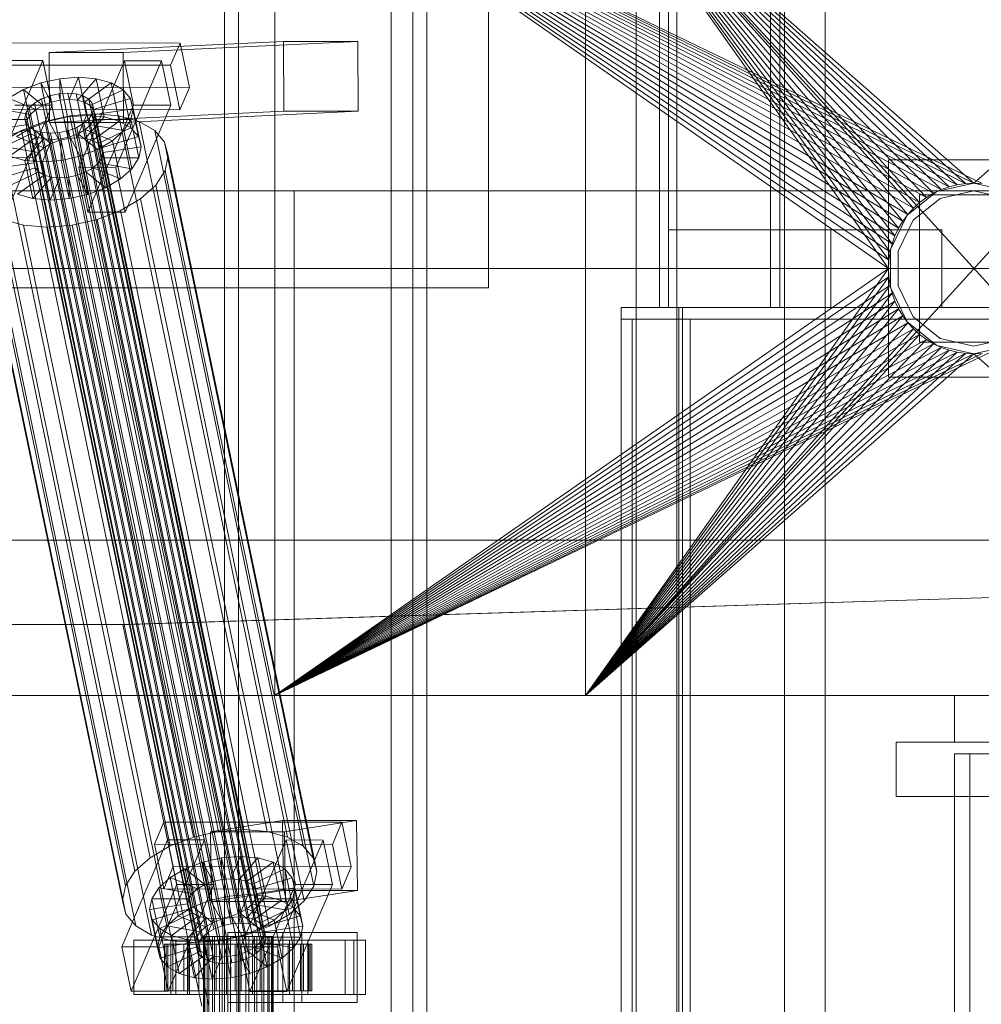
# Model space of a CAD drawing. Header units: millimetres. Extents: x -2233 to 65662, y -50530 to 6847.
# Tile 456 of 656: x 23804 to 24052, y -17870 to -17616. Entities that reach past the tile are written whole.
import ezdxf

# ---------------------------------------------------------------- set-up
doc = ezdxf.new("R2010")
doc.units = ezdxf.units.MM
doc.layers.add('superior_briquetadora', color=7, linetype='Continuous', lineweight=0)
doc.layers.add('superior_C02', color=7, linetype='Continuous', lineweight=0)

msp = doc.modelspace()

# ---------------------------------------------------------------- linework, layer by layer
at = {"layer": 'superior_briquetadora'}
for p, q in [((23925.067, -17685), (23925.067, -17485)), ((23900.067, -17660), (23900.067, -17510)), ((23870.067, -17790), (23870.067, -17570)), ((23870.067, -17570), (24028.067, -17680)), ((24028.173, -17677.844), (23870.067, -17570)), ((24028.49, -17675.708), (23870.067, -17570)), ((24029.015, -17673.614), (23870.067, -17570)), ((24029.742, -17671.581), (23870.067, -17570)), ((24030.665, -17669.629), (23870.067, -17570)), ((24031.775, -17667.777), (23870.067, -17570)), ((24033.061, -17666.043), (23870.067, -17570)), ((24034.511, -17664.444), (23870.067, -17570)), ((24036.111, -17662.994), (23870.067, -17570)), ((24037.845, -17661.708), (23870.067, -17570)), ((24039.697, -17660.598), (23870.067, -17570)), ((24041.648, -17659.675), (23870.067, -17570)), ((24043.681, -17658.947), (23870.067, -17570)), ((24045.775, -17658.423), (23870.067, -17570)), ((24047.911, -17658.106), (23870.067, -17570)), ((24050.067, -17658), (23870.067, -17570)), ((24052.224, -17658.106), (23870.067, -17570)), ((23950.067, -17790), (23950.067, -17570)), ((23950.067, -17570), (24028.067, -17680)), ((23950.067, -17570), (24039.697, -17660.598)), ((24037.845, -17661.708), (23950.067, -17570)), ((24036.111, -17662.994), (23950.067, -17570)), ((24034.511, -17664.444), (23950.067, -17570)), ((24033.061, -17666.043), (23950.067, -17570)), ((24031.775, -17667.777), (23950.067, -17570)), ((24030.665, -17669.629), (23950.067, -17570)), ((24029.742, -17671.581), (23950.067, -17570)), ((24029.015, -17673.614), (23950.067, -17570)), ((24028.49, -17675.708), (23950.067, -17570)), ((24028.173, -17677.844), (23950.067, -17570)), ((23950.067, -17570), (24041.648, -17659.675)), ((23950.067, -17570), (24043.681, -17658.947)), ((23950.067, -17570), (24045.775, -17658.423)), ((23950.067, -17570), (24047.911, -17658.106)), ((23950.067, -17570), (24050.067, -17658)), ((23950.067, -17790), (24150.067, -17570)), ((23950.067, -17570), (24150.067, -17790)), ((24050.067, -17658), (24150.067, -17570)), ((23870.067, -17583.45), (23870.067, -17790)), ((24072.067, -17652), (24028.067, -17652)), ((24028.067, -17652), (24028.067, -17708)), ((24039.697, -17660.598), (24041.648, -17659.675)), ((24050.067, -17658), (24040.522, -17660.179)), ((24041.648, -17659.675), (24043.681, -17658.947)), ((24043.681, -17658.947), (24045.775, -17658.423)), ((24045.775, -17658.423), (24047.911, -17658.106)), ((24047.911, -17658.106), (24050.067, -17658)), ((24059.613, -17660.179), (24050.067, -17658)), ((24050.067, -17658), (24052.224, -17658.106)), ((23750.067, -17660), (23900.067, -17660)), ((23775.067, -17660), (23875.067, -17660)), ((23875.067, -18720.639), (23875.067, -17660)), ((23875.067, -18674.804), (23875.067, -17660)), ((23900.067, -19330), (23900.067, -17660)), ((23900.067, -18490), (23900.067, -17660)), ((23900.067, -17790), (23900.067, -17660)), ((23900.067, -17660), (25800.067, -17660)), ((24040.522, -17660.179), (24032.867, -17666.283)), ((24041.39, -17661.981), (24034.431, -17667.53)), ((24036.067, -17661), (24036.067, -17699)), ((24064.067, -17661), (24036.067, -17661)), ((24036.111, -17662.994), (24037.845, -17661.708)), ((24037.845, -17661.708), (24039.697, -17660.598)), ((24050.067, -17660), (24041.39, -17661.981)), ((24058.745, -17661.981), (24050.067, -17660)), ((24033.061, -17666.043), (24034.511, -17664.444)), ((24034.511, -17664.444), (24036.111, -17662.994)), ((24032.867, -17666.283), (24028.619, -17675.105)), ((24034.431, -17667.53), (24030.569, -17675.55)), ((24031.775, -17667.777), (24033.061, -17666.043)), ((24029.742, -17671.581), (24030.665, -17669.629)), ((24030.665, -17669.629), (24031.775, -17667.777)), ((24029.015, -17673.614), (24029.742, -17671.581)), ((24028.49, -17675.708), (24029.015, -17673.614)), ((24028.619, -17675.105), (24028.619, -17684.895)), ((24028.173, -17677.844), (24028.49, -17675.708)), ((24030.569, -17675.55), (24030.569, -17684.45)), ((25950.067, -17680), (23750.067, -17680)), ((24028.067, -17680), (23870.067, -17790)), ((23950.067, -17790), (24028.067, -17680)), ((24028.067, -17680), (24028.173, -17677.844)), ((24028.067, -17680), (24028.173, -17682.156)), ((24028.173, -17682.156), (23870.067, -17790)), ((23950.067, -17790), (24028.173, -17682.156)), ((24028.173, -17682.156), (24028.49, -17684.292)), ((23725.067, -17685), (23925.067, -17685)), ((24028.49, -17684.292), (23870.067, -17790)), ((23950.067, -17790), (24028.49, -17684.292)), ((24028.49, -17684.292), (24029.015, -17686.386)), ((24028.619, -17684.895), (24032.867, -17693.717)), ((24030.569, -17684.45), (24034.431, -17692.47)), ((24029.015, -17686.386), (23870.067, -17790)), ((23950.067, -17790), (24029.015, -17686.386)), ((24029.015, -17686.386), (24029.742, -17688.419)), ((24029.742, -17688.419), (23870.067, -17790)), ((24030.665, -17690.371), (23870.067, -17790)), ((23950.067, -17790), (24029.742, -17688.419)), ((23950.067, -17790), (24030.665, -17690.371)), ((24029.742, -17688.419), (24030.665, -17690.371)), ((24030.665, -17690.371), (24031.775, -17692.223)), ((24031.775, -17692.223), (23870.067, -17790)), ((23950.067, -17790), (24031.775, -17692.223)), ((24031.775, -17692.223), (24033.061, -17693.957)), ((24034.431, -17692.47), (24041.39, -17698.019)), ((24033.061, -17693.957), (23870.067, -17790)), ((23950.067, -17790), (24033.061, -17693.957)), ((24032.867, -17693.717), (24040.522, -17699.821)), ((24033.061, -17693.957), (24034.511, -17695.556)), ((24034.511, -17695.556), (23870.067, -17790)), ((24036.111, -17697.006), (23870.067, -17790)), ((23950.067, -17790), (24034.511, -17695.556)), ((24036.111, -17697.006), (23950.067, -17790)), ((24034.511, -17695.556), (24036.111, -17697.006)), ((24036.111, -17697.006), (24037.845, -17698.292)), ((24037.845, -17698.292), (23870.067, -17790)), ((24039.697, -17699.402), (23870.067, -17790)), ((24041.648, -17700.325), (23870.067, -17790)), ((24037.845, -17698.292), (23950.067, -17790)), ((24039.697, -17699.402), (23950.067, -17790)), ((24041.648, -17700.325), (23950.067, -17790)), ((24036.067, -17699), (24064.067, -17699)), ((24037.845, -17698.292), (24039.697, -17699.402)), ((24039.697, -17699.402), (24041.648, -17700.325)), ((24040.522, -17699.821), (24050.067, -17702)), ((24041.39, -17698.019), (24050.067, -17700)), ((24041.648, -17700.325), (24043.681, -17701.053)), ((24050.067, -17700), (24058.745, -17698.019)), ((24050.067, -17702), (24059.613, -17699.821)), ((24043.681, -17701.053), (23870.067, -17790)), ((24054.359, -17701.577), (23870.067, -17790)), ((24045.775, -17701.577), (23870.067, -17790)), ((24052.224, -17701.894), (23870.067, -17790)), ((24047.911, -17701.894), (23870.067, -17790)), ((24050.067, -17702), (23870.067, -17790)), ((24043.681, -17701.053), (23950.067, -17790)), ((24045.775, -17701.577), (23950.067, -17790)), ((24047.911, -17701.894), (23950.067, -17790)), ((24050.067, -17702), (23950.067, -17790)), ((24043.681, -17701.053), (24045.775, -17701.577)), ((24045.775, -17701.577), (24047.911, -17701.894)), ((24047.911, -17701.894), (24050.067, -17702)), ((24050.067, -17702), (24052.224, -17701.894)), ((24050.067, -17702), (24150.067, -17790)), ((24028.067, -17708), (24072.067, -17708)), ((23750.067, -17790), (23900.067, -17790)), ((23750.067, -17790), (24150.067, -17790)), ((23870.067, -17790), (24150.067, -17790)), ((24350.067, -17790), (23870.067, -17790)), ((23870.067, -17790), (23950.067, -17790)), ((23870.067, -17790), (23879.479, -17790)), ((25830.067, -17790), (23870.067, -17790)), ((23950.067, -17790), (23879.479, -17790)), ((23879.479, -17790), (23880.462, -17790)), ((23950.067, -17790), (23880.462, -17790)), ((23880.462, -17790), (23886.973, -17790)), ((23950.067, -17790), (23886.973, -17790)), ((23886.973, -17790), (23929.237, -17790)), ((23900.067, -18210), (23900.067, -17790)), ((23900.067, -17790), (24150.067, -17790)), ((24150.067, -17790), (23929.237, -17790)), ((23929.237, -17790), (23954.067, -17790)), ((24150.067, -17790), (23950.067, -17790)), ((23954.067, -17790), (24230.067, -17790)), ((23954.067, -17790), (25456.734, -17790)), ((24045.067, -17790), (24047.543, -17790)), ((24045.067, -17790), (24045.067, -17802)), ((24047.543, -17790), (24054.48, -17790)), ((24030.067, -17816), (24030.067, -17802)), ((24110.067, -17802), (24030.067, -17802)), ((24047.543, -17802), (24045.067, -17802)), ((24054.48, -17802), (24047.543, -17802)), ((24045.067, -17805), (24045.067, -18195)), ((24049.067, -17805), (24045.067, -17805)), ((24045.067, -17805), (24135.067, -17805)), ((24049.067, -17805), (24049.067, -18195)), ((24139.067, -17805), (24049.067, -17805)), ((24110.067, -17816), (24030.067, -17816)), ((24045.067, -17816), (24047.543, -17816)), ((24045.067, -17816), (24045.067, -18194)), ((24047.543, -17816), (24054.48, -17816))]:
    msp.add_line(p, q, dxfattribs=at)
at = {"layer": 'superior_C02'}
for p, q in [((23963.136, -17550), (23963.136, -18450)), ((23969.109, -17550), (23969.109, -17690)), ((23971.493, -17690), (23971.493, -17550)), ((23973.568, -18450), (23973.568, -17550)), ((23997.745, -17690), (23997.745, -17550)), ((24000.129, -17550), (24000.129, -17690)), ((24001.318, -18450), (24001.318, -17550)), ((24011.75, -17550), (24011.75, -18450)), ((23857.171, -17575), (23857.171, -18425)), ((23860.748, -18425), (23860.748, -17575)), ((23905.662, -18425), (23905.662, -17575)), ((23909.239, -17575), (23909.239, -18425)), ((23799.893, -17621.857), (23845.712, -17621.914)), ((23872.354, -17621.488), (23811.961, -17624.356)), ((23831.052, -17624.356), (23891.445, -17621.488)), ((23843.264, -17627.65), (23845.712, -17621.914)), ((23845.712, -17621.914), (23848.092, -17633.382)), ((23872.43, -17639.486), (23872.354, -17621.488)), ((23872.354, -17621.488), (23891.445, -17621.488)), ((23891.445, -17621.488), (23891.521, -17639.486)), ((23831.052, -17624.356), (23811.961, -17624.356)), ((23811.961, -17624.356), (23812.037, -17642.354)), ((23831.128, -17642.354), (23831.052, -17624.356)), ((23798.594, -17653.992), (23810.344, -17626.461)), ((23800.799, -17626.449), (23810.344, -17626.461)), ((23810.344, -17626.461), (23812.724, -17637.929)), ((23831.344, -17626.487), (23819.594, -17654.019)), ((23829.139, -17654.031), (23840.89, -17626.499)), ((23833.724, -17637.955), (23831.344, -17626.487)), ((23831.344, -17626.487), (23840.89, -17626.499)), ((23840.89, -17626.499), (23843.27, -17637.967)), ((23843.264, -17627.65), (23797.445, -17627.592)), ((23845.644, -17639.118), (23843.264, -17627.65)), ((23809.854, -17632.183), (23814.693, -17631.1)), ((23814.693, -17631.1), (23819.545, -17630.735)), ((23814.693, -17631.1), (23814.799, -17636.643)), ((23816.733, -17640.93), (23814.693, -17631.1)), ((23819.545, -17630.735), (23817.097, -17636.47)), ((23824.081, -17631.112), (23819.246, -17636.649)), ((23821.586, -17640.564), (23819.545, -17630.735)), ((23819.545, -17630.735), (23824.081, -17631.112)), ((23826.121, -17640.942), (23824.081, -17631.112)), ((23824.081, -17631.112), (23827.99, -17632.206)), ((23801.513, -17636.164), (23805.359, -17633.91)), ((23848.092, -17633.382), (23802.274, -17633.325)), ((23805.359, -17633.91), (23809.854, -17632.183)), ((23805.359, -17633.91), (23810.377, -17637.975)), ((23807.399, -17643.74), (23805.359, -17633.91)), ((23809.854, -17632.183), (23812.507, -17637.157)), ((23811.894, -17642.013), (23809.854, -17632.183)), ((23827.99, -17632.206), (23821.098, -17637.167)), ((23831.007, -17633.943), (23822.527, -17637.99)), ((23830.031, -17642.036), (23827.99, -17632.206)), ((23827.99, -17632.206), (23831.007, -17633.943)), ((23833.048, -17643.772), (23831.007, -17633.943)), ((23831.007, -17633.943), (23832.926, -17636.203)), ((23848.092, -17633.382), (23845.644, -17639.118)), ((23801.513, -17636.164), (23808.556, -17639.042)), ((23808.216, -17637.404), (23810.037, -17636.336)), ((23810.037, -17636.336), (23812.167, -17635.518)), ((23854.413, -17850.135), (23810.037, -17636.336)), ((23812.167, -17635.518), (23814.459, -17635.005)), ((23856.542, -17849.317), (23812.167, -17635.518)), ((23814.799, -17636.643), (23812.507, -17637.157)), ((23814.459, -17635.005), (23816.757, -17634.832)), ((23858.834, -17848.804), (23814.459, -17635.005)), ((23817.097, -17636.47), (23814.799, -17636.643)), ((23814.799, -17636.643), (23816.839, -17646.473)), ((23816.757, -17634.832), (23818.906, -17635.011)), ((23861.133, -17848.631), (23816.757, -17634.832)), ((23817.097, -17636.47), (23819.138, -17646.3)), ((23819.246, -17636.649), (23817.097, -17636.47)), ((23818.906, -17635.011), (23820.758, -17635.529)), ((23863.281, -17848.809), (23818.906, -17635.011)), ((23819.246, -17636.649), (23821.286, -17646.479)), ((23821.098, -17637.167), (23819.246, -17636.649)), ((23820.758, -17635.529), (23822.187, -17636.352)), ((23865.133, -17849.328), (23820.758, -17635.529)), ((23822.187, -17636.352), (23823.096, -17637.422)), ((23866.562, -17850.15), (23822.187, -17636.352)), ((23832.926, -17636.203), (23823.436, -17639.061)), ((23834.967, -17646.033), (23832.926, -17636.203)), ((23832.926, -17636.203), (23833.616, -17638.834)), ((23798.579, -17638.79), (23807.166, -17640.286)), ((23799.826, -17639.061), (23845.644, -17639.118)), ((23812.724, -17637.929), (23800.974, -17665.461)), ((23812.724, -17637.929), (23803.179, -17637.917)), ((23805.963, -17639.983), (23806.826, -17638.648)), ((23806.826, -17638.648), (23808.216, -17637.404)), ((23851.202, -17852.446), (23806.826, -17638.648)), ((23808.556, -17639.042), (23807.166, -17640.286)), ((23852.591, -17851.202), (23808.216, -17637.404)), ((23810.377, -17637.975), (23808.556, -17639.042)), ((23808.556, -17639.042), (23810.596, -17648.872)), ((23812.507, -17637.157), (23810.377, -17637.975)), ((23810.377, -17637.975), (23812.418, -17647.804)), ((23872.43, -17639.486), (23812.037, -17642.354)), ((23812.507, -17637.157), (23814.547, -17646.986)), ((23821.098, -17637.167), (23823.138, -17646.997)), ((23822.527, -17637.99), (23821.098, -17637.167)), ((23821.974, -17665.487), (23833.724, -17637.955)), ((23822.527, -17637.99), (23824.567, -17647.82)), ((23823.436, -17639.061), (23822.527, -17637.99)), ((23823.096, -17637.422), (23823.422, -17638.668)), ((23867.471, -17851.221), (23823.096, -17637.422)), ((23823.422, -17638.668), (23823.145, -17640.005)), ((23867.798, -17852.467), (23823.422, -17638.668)), ((23823.436, -17639.061), (23825.476, -17648.891)), ((23823.763, -17640.307), (23823.436, -17639.061)), ((23833.616, -17638.834), (23823.763, -17640.307)), ((23891.521, -17639.486), (23831.128, -17642.354)), ((23843.27, -17637.967), (23831.519, -17665.499)), ((23833.616, -17638.834), (23833.03, -17641.655)), ((23835.657, -17648.664), (23833.616, -17638.834)), ((23843.27, -17637.967), (23833.724, -17637.955)), ((23891.521, -17639.486), (23872.43, -17639.486)), ((23796.758, -17641.61), (23806.303, -17641.622)), ((23804.867, -17644.416), (23810.877, -17642.107)), ((23805.686, -17641.32), (23805.963, -17639.983)), ((23806.012, -17642.566), (23805.686, -17641.32)), ((23850.061, -17855.119), (23805.686, -17641.32)), ((23850.339, -17853.782), (23805.963, -17639.983)), ((23806.303, -17641.622), (23806.026, -17642.958)), ((23807.166, -17640.286), (23806.303, -17641.622)), ((23806.303, -17641.622), (23808.343, -17651.452)), ((23807.166, -17640.286), (23809.206, -17650.116)), ((23811.894, -17642.013), (23807.399, -17643.74)), ((23810.877, -17642.107), (23817.345, -17640.659)), ((23849.131, -17826.416), (23810.877, -17642.107)), ((23816.733, -17640.93), (23811.894, -17642.013)), ((23814.547, -17646.986), (23811.894, -17642.013)), ((23821.586, -17640.564), (23816.733, -17640.93)), ((23816.839, -17646.473), (23816.733, -17640.93)), ((23817.345, -17640.659), (23823.832, -17640.17)), ((23855.6, -17824.968), (23817.345, -17640.659)), ((23819.138, -17646.3), (23821.586, -17640.564)), ((23822.282, -17641.341), (23820.892, -17642.585)), ((23821.286, -17646.479), (23826.121, -17640.942)), ((23826.121, -17640.942), (23821.586, -17640.564)), ((23823.145, -17640.005), (23822.282, -17641.341)), ((23866.657, -17855.139), (23822.282, -17641.341)), ((23822.622, -17642.979), (23823.485, -17641.643)), ((23823.138, -17646.997), (23830.031, -17642.036)), ((23823.145, -17640.005), (23867.52, -17853.804)), ((23823.485, -17641.643), (23823.763, -17640.307)), ((23823.485, -17641.643), (23833.03, -17641.655)), ((23825.525, -17651.473), (23823.485, -17641.643)), ((23823.763, -17640.307), (23825.803, -17650.137)), ((23823.832, -17640.17), (23829.896, -17640.674)), ((23862.087, -17824.479), (23823.832, -17640.17)), ((23830.031, -17642.036), (23826.121, -17640.942)), ((23829.896, -17640.674), (23835.122, -17642.137)), ((23868.15, -17824.984), (23829.896, -17640.674)), ((23833.048, -17643.772), (23830.031, -17642.036)), ((23833.03, -17641.655), (23831.209, -17644.475)), ((23833.03, -17641.655), (23835.071, -17651.485)), ((23835.122, -17642.137), (23839.155, -17644.459)), ((23873.377, -17826.446), (23835.122, -17642.137)), ((23796.172, -17644.431), (23806.026, -17642.958)), ((23796.862, -17647.062), (23806.352, -17644.204)), ((23799.726, -17647.428), (23804.867, -17644.416)), ((23807.399, -17643.74), (23803.553, -17645.994)), ((23843.122, -17828.725), (23804.867, -17644.416)), ((23806.921, -17643.637), (23806.012, -17642.566)), ((23850.388, -17856.365), (23806.012, -17642.566)), ((23806.026, -17642.958), (23806.352, -17644.204)), ((23806.026, -17642.958), (23808.066, -17652.788)), ((23806.352, -17644.204), (23807.261, -17645.275)), ((23806.352, -17644.204), (23808.393, -17654.034)), ((23808.35, -17644.459), (23806.921, -17643.637)), ((23851.297, -17857.435), (23806.921, -17643.637)), ((23812.418, -17647.804), (23807.399, -17643.74)), ((23810.202, -17644.978), (23808.35, -17644.459)), ((23852.726, -17858.258), (23808.35, -17644.459)), ((23812.037, -17642.354), (23831.128, -17642.354)), ((23816.941, -17644.47), (23814.649, -17644.983)), ((23819.071, -17643.652), (23816.941, -17644.47)), ((23861.317, -17858.269), (23816.941, -17644.47)), ((23820.892, -17642.585), (23819.071, -17643.652)), ((23863.446, -17857.451), (23819.071, -17643.652)), ((23819.411, -17645.29), (23821.232, -17644.223)), ((23865.268, -17856.383), (23820.892, -17642.585)), ((23821.232, -17644.223), (23822.622, -17642.979)), ((23828.275, -17647.101), (23821.232, -17644.223)), ((23821.232, -17644.223), (23823.273, -17654.053)), ((23831.209, -17644.475), (23822.622, -17642.979)), ((23822.622, -17642.979), (23824.662, -17652.809)), ((23824.567, -17647.82), (23833.048, -17643.772)), ((23831.209, -17644.475), (23828.275, -17647.101)), ((23833.249, -17654.305), (23831.209, -17644.475)), ((23834.967, -17646.033), (23833.048, -17643.772)), ((23839.155, -17644.459), (23841.721, -17647.481)), ((23877.41, -17828.768), (23839.155, -17644.459)), ((23798.781, -17649.322), (23807.261, -17645.275)), ((23801.798, -17651.059), (23808.691, -17646.098)), ((23810.596, -17648.872), (23803.553, -17645.994)), ((23805.707, -17652.153), (23810.542, -17646.616)), ((23807.261, -17645.275), (23808.691, -17646.098)), ((23807.261, -17645.275), (23809.302, -17655.105)), ((23808.691, -17646.098), (23810.542, -17646.616)), ((23808.691, -17646.098), (23810.731, -17655.927)), ((23812.351, -17645.156), (23810.202, -17644.978)), ((23854.578, -17858.776), (23810.202, -17644.978)), ((23810.243, -17652.53), (23812.691, -17646.795)), ((23810.542, -17646.616), (23812.691, -17646.795)), ((23810.542, -17646.616), (23812.583, -17656.446)), ((23814.649, -17644.983), (23812.351, -17645.156)), ((23856.726, -17858.955), (23812.351, -17645.156)), ((23812.418, -17647.804), (23814.547, -17646.986)), ((23812.691, -17646.795), (23814.989, -17646.622)), ((23812.691, -17646.795), (23814.731, -17656.624)), ((23814.547, -17646.986), (23816.839, -17646.473)), ((23859.025, -17858.782), (23814.649, -17644.983)), ((23814.989, -17646.622), (23817.281, -17646.108)), ((23815.095, -17652.165), (23814.989, -17646.622)), ((23814.989, -17646.622), (23817.03, -17656.451)), ((23816.839, -17646.473), (23819.138, -17646.3)), ((23817.281, -17646.108), (23819.411, -17645.29)), ((23819.934, -17651.082), (23817.281, -17646.108)), ((23817.281, -17646.108), (23819.322, -17655.938)), ((23819.138, -17646.3), (23821.286, -17646.479)), ((23824.43, -17649.355), (23819.411, -17645.29)), ((23819.411, -17645.29), (23821.451, -17655.12)), ((23821.286, -17646.479), (23823.138, -17646.997)), ((23823.138, -17646.997), (23824.567, -17647.82)), ((23828.275, -17647.101), (23824.43, -17649.355)), ((23825.476, -17648.891), (23834.967, -17646.033)), ((23830.315, -17656.931), (23828.275, -17647.101)), ((23835.657, -17648.664), (23834.967, -17646.033)), ((23837.981, -17831.737), (23799.726, -17647.428)), ((23809.206, -17650.116), (23800.62, -17648.62)), ((23809.206, -17650.116), (23810.596, -17648.872)), ((23810.596, -17648.872), (23812.418, -17647.804)), ((23824.43, -17649.355), (23819.934, -17651.082)), ((23826.47, -17659.184), (23824.43, -17649.355)), ((23824.567, -17647.82), (23825.476, -17648.891)), ((23825.476, -17648.891), (23825.803, -17650.137)), ((23825.803, -17650.137), (23835.657, -17648.664)), ((23835.071, -17651.485), (23835.657, -17648.664)), ((23841.721, -17647.481), (23842.643, -17650.998)), ((23879.975, -17831.79), (23841.721, -17647.481)), ((23834.059, -17835.248), (23795.804, -17650.939)), ((23808.343, -17651.452), (23798.798, -17651.44)), ((23805.707, -17652.153), (23801.798, -17651.059)), ((23810.243, -17652.53), (23805.707, -17652.153)), ((23807.747, -17661.983), (23805.707, -17652.153)), ((23808.066, -17652.788), (23808.343, -17651.452)), ((23808.343, -17651.452), (23809.206, -17650.116)), ((23815.095, -17652.165), (23810.243, -17652.53)), ((23819.934, -17651.082), (23815.095, -17652.165)), ((23817.136, -17661.995), (23815.095, -17652.165)), ((23821.974, -17660.912), (23819.934, -17651.082)), ((23825.525, -17651.473), (23824.662, -17652.809)), ((23825.803, -17650.137), (23825.525, -17651.473)), ((23835.071, -17651.485), (23825.525, -17651.473)), ((23833.249, -17654.305), (23835.071, -17651.485)), ((23842.643, -17650.998), (23841.86, -17654.769)), ((23880.898, -17835.307), (23842.643, -17650.998)), ((23831.624, -17839.018), (23793.369, -17654.709)), ((23808.066, -17652.788), (23798.212, -17654.261)), ((23808.393, -17654.034), (23798.902, -17656.892)), ((23808.393, -17654.034), (23808.066, -17652.788)), ((23809.302, -17655.105), (23808.393, -17654.034)), ((23812.283, -17662.36), (23810.243, -17652.53)), ((23829.139, -17654.031), (23819.594, -17654.019)), ((23819.594, -17654.019), (23821.974, -17665.487)), ((23823.273, -17654.053), (23821.451, -17655.12)), ((23824.662, -17652.809), (23823.273, -17654.053)), ((23823.273, -17654.053), (23830.315, -17656.931)), ((23824.662, -17652.809), (23833.249, -17654.305)), ((23831.519, -17665.499), (23829.139, -17654.031)), ((23830.315, -17656.931), (23833.249, -17654.305)), ((23841.86, -17654.769), (23839.424, -17658.539)), ((23841.86, -17654.769), (23880.115, -17839.078)), ((23809.302, -17655.105), (23800.821, -17659.152)), ((23810.731, -17655.927), (23803.838, -17660.889)), ((23812.583, -17656.446), (23807.747, -17661.983)), ((23810.731, -17655.927), (23809.302, -17655.105)), ((23812.583, -17656.446), (23810.731, -17655.927)), ((23814.731, -17656.624), (23812.283, -17662.36)), ((23814.731, -17656.624), (23812.583, -17656.446)), ((23817.03, -17656.451), (23814.731, -17656.624)), ((23819.322, -17655.938), (23817.03, -17656.451)), ((23817.03, -17656.451), (23817.136, -17661.995)), ((23821.451, -17655.12), (23819.322, -17655.938)), ((23819.322, -17655.938), (23821.974, -17660.912)), ((23821.451, -17655.12), (23826.47, -17659.184)), ((23826.47, -17659.184), (23830.315, -17656.931)), ((23830.84, -17842.789), (23792.586, -17658.48)), ((23821.974, -17660.912), (23826.47, -17659.184)), ((23839.424, -17658.539), (23835.503, -17662.05)), ((23877.679, -17842.848), (23839.424, -17658.539)), ((23831.763, -17846.306), (23793.508, -17661.997)), ((23803.838, -17660.889), (23807.747, -17661.983)), ((23807.747, -17661.983), (23812.283, -17662.36)), ((23812.283, -17662.36), (23817.136, -17661.995)), ((23817.136, -17661.995), (23821.974, -17660.912)), ((23835.503, -17662.05), (23830.362, -17665.062)), ((23873.757, -17846.359), (23835.503, -17662.05)), ((23834.328, -17849.328), (23796.073, -17665.019)), ((23805.333, -17668.803), (23800.107, -17667.341)), ((23838.361, -17851.65), (23800.107, -17667.341)), ((23824.352, -17667.371), (23817.883, -17668.819)), ((23821.974, -17665.487), (23831.519, -17665.499)), ((23830.362, -17665.062), (23824.352, -17667.371)), ((23862.607, -17851.68), (23824.352, -17667.371)), ((23868.617, -17849.371), (23830.362, -17665.062)), ((23811.396, -17669.308), (23805.333, -17668.803)), ((23843.588, -17853.113), (23805.333, -17668.803)), ((23817.883, -17668.819), (23811.396, -17669.308)), ((23849.651, -17853.617), (23811.396, -17669.308)), ((23856.138, -17853.128), (23817.883, -17668.819)), ((24000.129, -17670), (23971.493, -17670)), ((23971.493, -17670), (23971.493, -17690)), ((24013.22, -17670), (23971.493, -17670)), ((24000.129, -17690), (24000.129, -17670)), ((24041.857, -17670), (24000.129, -17670)), ((24013.22, -17690), (24013.22, -17670)), ((24013.22, -17670), (24041.857, -17670)), ((24041.857, -17670), (24041.857, -17690)), ((24379.243, -17690), (23959.241, -17690)), ((23959.241, -17690), (23959.241, -17693)), ((23974.144, -17690), (23959.241, -17690)), ((23969.109, -17690), (23997.745, -17690)), ((23969.109, -17690), (23971.493, -17690)), ((23971.493, -17690), (24000.129, -17690)), ((23971.493, -17690), (24013.22, -17690)), ((24394.146, -17690), (23974.144, -17690)), ((23974.144, -17690), (23974.144, -18310)), ((23975.038, -17690), (23974.144, -17690)), ((23974.144, -17693), (23974.144, -17690)), ((23975.038, -18310), (23975.038, -17690)), ((23975.038, -17690), (24395.04, -17690)), ((24000.129, -17690), (23997.745, -17690)), ((24041.857, -17690), (24000.129, -17690)), ((24041.857, -17690), (24013.22, -17690)), ((23959.241, -17693), (24379.243, -17693)), ((23959.241, -17693), (23974.144, -17693)), ((23962.105, -17693), (23959.241, -17693)), ((23959.241, -17693), (23959.241, -18307)), ((23962.105, -18307), (23962.105, -17693)), ((23977.008, -17693), (23962.105, -17693)), ((24394.146, -17693), (23974.144, -17693)), ((23974.144, -18307), (23974.144, -17693)), ((23974.144, -17693), (23977.008, -17693)), ((23977.008, -17693), (23977.008, -18307)), ((15575.415, -17750), (24634.01, -17750)), ((24635.508, -17750), (15576.913, -17750)), ((23830.921, -17771.702), (24524.933, -17750)), ((24526.711, -17750), (23832.7, -17771.702)), ((23401.145, -17771.702), (23830.921, -17771.702)), ((23832.7, -17771.702), (23402.923, -17771.702)), ((23830.921, -17771.702), (23851.323, -17870)), ((23830.921, -17771.702), (23832.7, -17771.702)), ((23853.102, -17870), (23832.7, -17771.702)), ((23872.04, -17822.189), (23853.531, -17825.057)), ((23872.287, -17840.17), (23872.04, -17822.189)), ((23872.04, -17822.189), (23891.13, -17822.189)), ((23872.621, -17825.057), (23891.13, -17822.189)), ((23891.13, -17822.189), (23891.378, -17840.17)), ((23841.549, -17822.549), (23839.1, -17828.285)), ((23843.929, -17834.017), (23841.549, -17822.549)), ((23841.549, -17822.549), (23887.367, -17822.606)), ((23862.087, -17824.479), (23855.6, -17824.968)), ((23868.15, -17824.984), (23862.087, -17824.479)), ((23884.919, -17828.342), (23887.367, -17822.606)), ((23887.367, -17822.606), (23889.747, -17834.074)), ((23842.454, -17827.141), (23830.703, -17854.673)), ((23840.249, -17854.685), (23851.999, -17827.153)), ((23844.834, -17838.609), (23842.454, -17827.141)), ((23842.454, -17827.141), (23851.999, -17827.153)), ((23849.131, -17826.416), (23843.122, -17828.725)), ((23855.6, -17824.968), (23849.131, -17826.416)), ((23851.999, -17827.153), (23854.38, -17838.621)), ((23872.621, -17825.057), (23853.531, -17825.057)), ((23853.531, -17825.057), (23853.778, -17843.038)), ((23872.999, -17827.179), (23861.249, -17854.711)), ((23873.377, -17826.446), (23868.15, -17824.984)), ((23870.794, -17854.723), (23882.545, -17827.191)), ((23872.869, -17843.038), (23872.621, -17825.057)), ((23875.38, -17838.647), (23872.999, -17827.179)), ((23872.999, -17827.179), (23882.545, -17827.191)), ((23877.41, -17828.768), (23873.377, -17826.446)), ((23882.545, -17827.191), (23884.925, -17838.659)), ((23843.122, -17828.725), (23837.981, -17831.737)), ((23884.919, -17828.342), (23839.1, -17828.285)), ((23839.1, -17828.285), (23841.481, -17839.753)), ((23879.975, -17831.79), (23877.41, -17828.768)), ((23887.299, -17839.81), (23884.919, -17828.342)), ((23837.981, -17831.737), (23834.059, -17835.248)), ((23851.509, -17832.875), (23856.348, -17831.792)), ((23856.348, -17831.792), (23861.2, -17831.427)), ((23856.348, -17831.792), (23856.454, -17837.336)), ((23858.388, -17841.622), (23856.348, -17831.792)), ((23861.2, -17831.427), (23858.752, -17837.163)), ((23865.736, -17831.804), (23860.901, -17837.341)), ((23863.241, -17841.257), (23861.2, -17831.427)), ((23861.2, -17831.427), (23865.736, -17831.804)), ((23867.776, -17841.634), (23865.736, -17831.804)), ((23865.736, -17831.804), (23869.646, -17832.898)), ((23880.898, -17835.307), (23879.975, -17831.79)), ((23841.481, -17839.753), (23843.929, -17834.017)), ((23843.168, -17836.856), (23847.014, -17834.603)), ((23889.747, -17834.074), (23843.929, -17834.017)), ((23847.014, -17834.603), (23851.509, -17832.875)), ((23847.014, -17834.603), (23852.032, -17838.667)), ((23849.054, -17844.433), (23847.014, -17834.603)), ((23851.509, -17832.875), (23854.162, -17837.849)), ((23853.549, -17842.705), (23851.509, -17832.875)), ((23869.646, -17832.898), (23862.753, -17837.86)), ((23872.663, -17834.635), (23864.182, -17838.682)), ((23871.686, -17842.728), (23869.646, -17832.898)), ((23869.646, -17832.898), (23872.663, -17834.635)), ((23874.703, -17844.465), (23872.663, -17834.635)), ((23872.663, -17834.635), (23874.581, -17836.895)), ((23889.747, -17834.074), (23887.299, -17839.81)), ((23834.059, -17835.248), (23831.624, -17839.018)), ((23840.235, -17839.482), (23843.168, -17836.856)), ((23843.168, -17836.856), (23850.211, -17839.734)), ((23845.208, -17846.686), (23843.168, -17836.856)), ((23856.454, -17837.336), (23854.162, -17837.849)), ((23858.752, -17837.163), (23856.454, -17837.336)), ((23856.454, -17837.336), (23858.494, -17847.165)), ((23858.752, -17837.163), (23860.793, -17846.992)), ((23860.901, -17837.341), (23858.752, -17837.163)), ((23860.901, -17837.341), (23862.941, -17847.171)), ((23862.753, -17837.86), (23860.901, -17837.341)), ((23874.581, -17836.895), (23865.091, -17839.753)), ((23876.622, -17846.725), (23874.581, -17836.895)), ((23874.581, -17836.895), (23875.271, -17839.526)), ((23880.115, -17839.078), (23880.898, -17835.307)), ((23831.624, -17839.018), (23830.84, -17842.789)), ((23833.083, -17866.141), (23844.834, -17838.609)), ((23838.413, -17842.302), (23840.235, -17839.482)), ((23840.235, -17839.482), (23848.821, -17840.978)), ((23842.275, -17849.312), (23840.235, -17839.482)), ((23841.481, -17839.753), (23887.299, -17839.81)), ((23854.38, -17838.621), (23842.629, -17866.153)), ((23854.38, -17838.621), (23844.834, -17838.609)), ((23850.211, -17839.734), (23848.821, -17840.978)), ((23852.032, -17838.667), (23850.211, -17839.734)), ((23850.211, -17839.734), (23852.251, -17849.564)), ((23854.162, -17837.849), (23852.032, -17838.667)), ((23852.032, -17838.667), (23854.073, -17848.497)), ((23854.162, -17837.849), (23856.202, -17847.679)), ((23862.753, -17837.86), (23864.793, -17847.689)), ((23864.182, -17838.682), (23862.753, -17837.86)), ((23863.629, -17866.179), (23875.38, -17838.647)), ((23864.182, -17838.682), (23866.222, -17848.512)), ((23865.091, -17839.753), (23864.182, -17838.682)), ((23865.091, -17839.753), (23867.131, -17849.583)), ((23865.418, -17840.999), (23865.091, -17839.753)), ((23875.271, -17839.526), (23865.418, -17840.999)), ((23884.925, -17838.659), (23873.175, -17866.191)), ((23875.271, -17839.526), (23874.686, -17842.347)), ((23877.312, -17849.356), (23875.271, -17839.526)), ((23884.925, -17838.659), (23875.38, -17838.647)), ((23877.679, -17842.848), (23880.115, -17839.078)), ((23837.827, -17845.123), (23838.413, -17842.302)), ((23838.413, -17842.302), (23847.958, -17842.314)), ((23840.453, -17852.132), (23838.413, -17842.302)), ((23847.958, -17842.314), (23847.681, -17843.65)), ((23848.821, -17840.978), (23847.958, -17842.314)), ((23847.958, -17842.314), (23849.999, -17852.144)), ((23848.821, -17840.978), (23850.861, -17850.808)), ((23858.388, -17841.622), (23853.549, -17842.705)), ((23872.287, -17840.17), (23853.778, -17843.038)), ((23863.241, -17841.257), (23858.388, -17841.622)), ((23858.494, -17847.165), (23858.388, -17841.622)), ((23860.793, -17846.992), (23863.241, -17841.257)), ((23862.941, -17847.171), (23867.776, -17841.634)), ((23867.776, -17841.634), (23863.241, -17841.257)), ((23864.277, -17843.671), (23865.14, -17842.335)), ((23865.14, -17842.335), (23865.418, -17840.999)), ((23865.14, -17842.335), (23874.686, -17842.347)), ((23867.18, -17852.165), (23865.14, -17842.335)), ((23865.418, -17840.999), (23867.458, -17850.829)), ((23871.686, -17842.728), (23867.776, -17841.634)), ((23891.378, -17840.17), (23872.287, -17840.17)), ((23874.686, -17842.347), (23872.864, -17845.167)), ((23891.378, -17840.17), (23872.869, -17843.038)), ((23874.686, -17842.347), (23876.726, -17852.177)), ((23830.84, -17842.789), (23831.763, -17846.306)), ((23837.827, -17845.123), (23847.681, -17843.65)), ((23838.517, -17847.754), (23848.008, -17844.897)), ((23849.054, -17844.433), (23845.208, -17846.686)), ((23847.681, -17843.65), (23848.008, -17844.897)), ((23847.681, -17843.65), (23849.721, -17853.48)), ((23848.008, -17844.897), (23848.917, -17845.967)), ((23848.008, -17844.897), (23850.048, -17854.726)), ((23853.549, -17842.705), (23849.054, -17844.433)), ((23854.073, -17848.497), (23849.054, -17844.433)), ((23856.202, -17847.679), (23853.549, -17842.705)), ((23853.778, -17843.038), (23872.869, -17843.038)), ((23861.066, -17845.983), (23862.888, -17844.915)), ((23862.888, -17844.915), (23864.277, -17843.671)), ((23869.93, -17847.793), (23862.888, -17844.915)), ((23862.888, -17844.915), (23864.928, -17854.745)), ((23872.864, -17845.167), (23864.277, -17843.671)), ((23864.277, -17843.671), (23866.317, -17853.501)), ((23864.793, -17847.689), (23871.686, -17842.728)), ((23866.222, -17848.512), (23874.703, -17844.465)), ((23874.703, -17844.465), (23871.686, -17842.728)), ((23873.757, -17846.359), (23877.679, -17842.848)), ((23876.622, -17846.725), (23874.703, -17844.465)), ((23831.763, -17846.306), (23834.328, -17849.328)), ((23838.517, -17847.754), (23837.827, -17845.123)), ((23839.867, -17854.953), (23837.827, -17845.123)), ((23840.436, -17850.015), (23848.917, -17845.967)), ((23845.208, -17846.686), (23842.275, -17849.312)), ((23843.453, -17851.751), (23850.346, -17846.79)), ((23852.251, -17849.564), (23845.208, -17846.686)), ((23847.362, -17852.845), (23852.198, -17847.308)), ((23848.917, -17845.967), (23850.346, -17846.79)), ((23848.917, -17845.967), (23850.957, -17855.797)), ((23850.346, -17846.79), (23852.198, -17847.308)), ((23850.346, -17846.79), (23852.386, -17856.62)), ((23851.898, -17853.223), (23854.346, -17847.487)), ((23852.198, -17847.308), (23854.346, -17847.487)), ((23852.198, -17847.308), (23854.238, -17857.138)), ((23854.346, -17847.487), (23856.645, -17847.314)), ((23854.346, -17847.487), (23856.386, -17857.317)), ((23856.202, -17847.679), (23858.494, -17847.165)), ((23856.645, -17847.314), (23858.937, -17846.801)), ((23856.75, -17852.857), (23856.645, -17847.314)), ((23856.645, -17847.314), (23858.685, -17857.144)), ((23858.494, -17847.165), (23860.793, -17846.992)), ((23858.937, -17846.801), (23861.066, -17845.983)), ((23861.589, -17851.774), (23858.937, -17846.801)), ((23858.937, -17846.801), (23860.977, -17856.631)), ((23860.793, -17846.992), (23862.941, -17847.171)), ((23866.085, -17850.047), (23861.066, -17845.983)), ((23861.066, -17845.983), (23863.106, -17855.812)), ((23862.941, -17847.171), (23864.793, -17847.689)), ((23867.131, -17849.583), (23876.622, -17846.725)), ((23868.617, -17849.371), (23873.757, -17846.359)), ((23872.864, -17845.167), (23869.93, -17847.793)), ((23874.904, -17854.997), (23872.864, -17845.167)), ((23877.312, -17849.356), (23876.622, -17846.725)), ((23834.328, -17849.328), (23838.361, -17851.65)), ((23840.436, -17850.015), (23838.517, -17847.754)), ((23840.557, -17857.584), (23838.517, -17847.754)), ((23843.453, -17851.751), (23840.436, -17850.015)), ((23842.476, -17859.844), (23840.436, -17850.015)), ((23842.275, -17849.312), (23840.453, -17852.132)), ((23850.861, -17850.808), (23842.275, -17849.312)), ((23850.861, -17850.808), (23852.251, -17849.564)), ((23852.251, -17849.564), (23854.073, -17848.497)), ((23854.413, -17850.135), (23852.591, -17851.202)), ((23854.073, -17848.497), (23856.202, -17847.679)), ((23856.542, -17849.317), (23854.413, -17850.135)), ((23858.834, -17848.804), (23856.542, -17849.317)), ((23861.133, -17848.631), (23858.834, -17848.804)), ((23863.281, -17848.809), (23861.133, -17848.631)), ((23866.085, -17850.047), (23861.589, -17851.774)), ((23862.607, -17851.68), (23868.617, -17849.371)), ((23865.133, -17849.328), (23863.281, -17848.809)), ((23864.793, -17847.689), (23866.222, -17848.512)), ((23866.562, -17850.15), (23865.133, -17849.328)), ((23869.93, -17847.793), (23866.085, -17850.047)), ((23868.125, -17859.877), (23866.085, -17850.047)), ((23866.222, -17848.512), (23867.131, -17849.583)), ((23867.131, -17849.583), (23867.458, -17850.829)), ((23867.458, -17850.829), (23877.312, -17849.356)), ((23871.97, -17857.623), (23869.93, -17847.793)), ((23876.726, -17852.177), (23877.312, -17849.356)), ((23838.361, -17851.65), (23843.588, -17853.113)), ((23840.453, -17852.132), (23839.867, -17854.953)), ((23849.999, -17852.144), (23840.453, -17852.132)), ((23847.362, -17852.845), (23843.453, -17851.751)), ((23845.493, -17861.581), (23843.453, -17851.751)), ((23849.721, -17853.48), (23849.999, -17852.144)), ((23849.999, -17852.144), (23850.861, -17850.808)), ((23851.202, -17852.446), (23850.339, -17853.782)), ((23852.591, -17851.202), (23851.202, -17852.446)), ((23851.891, -17852), (23851.68, -17852)), ((23851.68, -17852), (23852.082, -17852)), ((23851.68, -18148), (23851.68, -17852)), ((23852.701, -17852), (23851.891, -17852)), ((23851.891, -18148), (23851.891, -17852)), ((23852.082, -17852), (23853.069, -17852)), ((23852.082, -18148), (23852.082, -17852)), ((23854.054, -17852), (23852.701, -17852)), ((23852.701, -18148), (23852.701, -17852)), ((23853.069, -17852), (23854.574, -17852)), ((23853.069, -18148), (23853.069, -17852)), ((23855.858, -17852), (23854.054, -17852)), ((23854.054, -18148), (23854.054, -17852)), ((23854.574, -17852), (23856.495, -17852)), ((23854.574, -18148), (23854.574, -17852)), ((23857.99, -17852), (23855.858, -17852)), ((23855.858, -18148), (23855.858, -17852)), ((23856.138, -17853.128), (23862.607, -17851.68)), ((23856.495, -17852), (23858.7, -17852)), ((23856.495, -18148), (23856.495, -17852)), ((23861.589, -17851.774), (23856.75, -17852.857)), ((23877.073, -17851), (23857.982, -17851)), ((23857.982, -17851), (23857.982, -17869)), ((23872.169, -17851), (23857.982, -17851)), ((23860.305, -17852), (23857.99, -17852)), ((23857.99, -18148), (23857.99, -17852)), ((23858.7, -17852), (23861.04, -17852)), ((23858.7, -18148), (23858.7, -17852)), ((23862.645, -17852), (23860.305, -17852)), ((23860.305, -18148), (23860.305, -17852)), ((23861.04, -17852), (23863.355, -17852)), ((23861.04, -18148), (23861.04, -17852)), ((23863.63, -17861.604), (23861.589, -17851.774)), ((23864.85, -17852), (23862.645, -17852)), ((23862.645, -18148), (23862.645, -17852)), ((23863.355, -17852), (23865.487, -17852)), ((23863.355, -18148), (23863.355, -17852)), ((23866.771, -17852), (23864.85, -17852)), ((23864.85, -18148), (23864.85, -17852)), ((23865.487, -17852), (23867.291, -17852)), ((23865.487, -18148), (23865.487, -17852)), ((23867.18, -17852.165), (23866.317, -17853.501)), ((23867.471, -17851.221), (23866.562, -17850.15)), ((23868.277, -17852), (23866.771, -17852)), ((23866.771, -18148), (23866.771, -17852)), ((23867.458, -17850.829), (23867.18, -17852.165)), ((23876.726, -17852.177), (23867.18, -17852.165)), ((23867.291, -17852), (23868.644, -17852)), ((23867.291, -18148), (23867.291, -17852)), ((23867.798, -17852.467), (23867.471, -17851.221)), ((23867.52, -17853.804), (23867.798, -17852.467)), ((23869.264, -17852), (23868.277, -17852)), ((23868.277, -18148), (23868.277, -17852)), ((23868.644, -17852), (23869.454, -17852)), ((23868.644, -18148), (23868.644, -17852)), ((23869.665, -17852), (23869.264, -17852)), ((23869.264, -17852), (23869.264, -18148)), ((23869.454, -17852), (23869.665, -17852)), ((23869.454, -18148), (23869.454, -17852)), ((23869.665, -18148), (23869.665, -17852)), ((23872.169, -17869), (23872.169, -17851)), ((23872.169, -17851), (23891.26, -17851)), ((23874.904, -17854.997), (23876.726, -17852.177)), ((23877.073, -17869), (23877.073, -17851)), ((23877.073, -17851), (23891.26, -17851)), ((23891.26, -17851), (23891.26, -17869)), ((23840.249, -17854.685), (23830.703, -17854.673)), ((23830.703, -17854.673), (23833.083, -17866.141)), ((23843.317, -17853), (23833.772, -17853)), ((23833.772, -17853), (23833.772, -17867)), ((23848.078, -17853), (23833.772, -17853)), ((23849.721, -17853.48), (23839.867, -17854.953)), ((23839.867, -17854.953), (23840.557, -17857.584)), ((23842.629, -17866.153), (23840.249, -17854.685)), ((23850.048, -17854.726), (23840.557, -17857.584)), ((23842.134, -17854), (23841.688, -17854)), ((23841.688, -17854), (23851.68, -17854)), ((23841.688, -17866), (23841.688, -17854)), ((23841.688, -17854), (23842.536, -17854)), ((23843.844, -17854), (23842.134, -17854)), ((23842.134, -17854), (23851.891, -17854)), ((23842.134, -17866), (23842.134, -17854)), ((23842.536, -17854), (23852.082, -17854)), ((23842.536, -17866), (23842.536, -17854)), ((23842.536, -17854), (23844.62, -17854)), ((23843.317, -17867), (23843.317, -17853)), ((23843.317, -17853), (23857.624, -17853)), ((23843.588, -17853.113), (23849.651, -17853.617)), ((23846.7, -17854), (23843.844, -17854)), ((23843.844, -17854), (23852.701, -17854)), ((23843.844, -17866), (23843.844, -17854)), ((23890.437, -17853), (23844.619, -17853)), ((23844.619, -17853), (23844.619, -17867)), ((23847.599, -17853), (23844.619, -17853)), ((23844.62, -17854), (23853.069, -17854)), ((23844.62, -17866), (23844.62, -17854)), ((23844.62, -17854), (23847.797, -17854)), ((23850.508, -17854), (23846.7, -17854)), ((23846.7, -17854), (23854.054, -17854)), ((23846.7, -17866), (23846.7, -17854)), ((23851.898, -17853.223), (23847.362, -17852.845)), ((23849.403, -17862.675), (23847.362, -17852.845)), ((23847.599, -17867), (23847.599, -17853)), ((23847.599, -17853), (23893.417, -17853)), ((23847.797, -17854), (23854.574, -17854)), ((23847.797, -17866), (23847.797, -17854)), ((23847.797, -17854), (23851.852, -17854)), ((23848.078, -17867), (23848.078, -17853)), ((23848.078, -17853), (23857.624, -17853)), ((23849.651, -17853.617), (23856.138, -17853.128)), ((23850.048, -17854.726), (23849.721, -17853.48)), ((23850.957, -17855.797), (23850.048, -17854.726)), ((23850.339, -17853.782), (23850.061, -17855.119)), ((23850.061, -17855.119), (23850.388, -17856.365)), ((23855.01, -17854), (23850.508, -17854)), ((23850.508, -17854), (23855.858, -17854)), ((23850.508, -17866), (23850.508, -17854)), ((23851.68, -17854), (23851.891, -17854)), ((23851.68, -17854), (23851.68, -17866)), ((23852.082, -17854), (23851.68, -17854)), ((23851.852, -17854), (23856.495, -17854)), ((23851.852, -17866), (23851.852, -17854)), ((23851.852, -17854), (23856.509, -17854)), ((23851.891, -17854), (23852.701, -17854)), ((23851.891, -17854), (23851.891, -17866)), ((23856.75, -17852.857), (23851.898, -17853.223)), ((23853.938, -17863.052), (23851.898, -17853.223)), ((23852.082, -17854), (23852.082, -17866)), ((23853.069, -17854), (23852.082, -17854)), ((23852.701, -17854), (23854.054, -17854)), ((23852.701, -17854), (23852.701, -17866)), ((23853.069, -17854), (23853.069, -17866)), ((23854.574, -17854), (23853.069, -17854)), ((23854.054, -17854), (23855.858, -17854)), ((23854.054, -17854), (23854.054, -17866)), ((23854.574, -17854), (23854.574, -17866)), ((23856.495, -17854), (23854.574, -17854)), ((23859.897, -17854), (23855.01, -17854)), ((23855.01, -17854), (23857.99, -17854)), ((23855.01, -17866), (23855.01, -17854)), ((23855.858, -17854), (23857.99, -17854)), ((23855.858, -17854), (23855.858, -17866)), ((23856.495, -17854), (23856.495, -17866)), ((23858.7, -17854), (23856.495, -17854)), ((23856.509, -17854), (23858.7, -17854)), ((23856.509, -17866), (23856.509, -17854)), ((23856.509, -17854), (23861.449, -17854)), ((23858.791, -17862.687), (23856.75, -17852.857)), ((23857.624, -17853), (23857.624, -17867)), ((23857.99, -17854), (23860.305, -17854)), ((23857.99, -17854), (23857.99, -17866)), ((23858.7, -17854), (23858.7, -17866)), ((23861.04, -17854), (23858.7, -17854)), ((23864.836, -17854), (23859.897, -17854)), ((23859.897, -17854), (23860.305, -17854)), ((23859.897, -17866), (23859.897, -17854)), ((23860.305, -17854), (23862.645, -17854)), ((23860.305, -17854), (23860.305, -17866)), ((23861.449, -17854), (23861.04, -17854)), ((23861.04, -17854), (23861.04, -17866)), ((23863.355, -17854), (23861.04, -17854)), ((23870.794, -17854.723), (23861.249, -17854.711)), ((23861.249, -17854.711), (23863.629, -17866.179)), ((23861.449, -17866), (23861.449, -17854)), ((23861.449, -17854), (23866.336, -17854)), ((23864.836, -17854), (23862.645, -17854)), ((23862.645, -17854), (23864.85, -17854)), ((23862.645, -17854), (23862.645, -17866)), ((23864.928, -17854.745), (23863.106, -17855.812)), ((23866.336, -17854), (23863.355, -17854)), ((23863.355, -17854), (23863.355, -17866)), ((23865.487, -17854), (23863.355, -17854)), ((23873.863, -17853), (23864.317, -17853)), ((23864.317, -17853), (23864.317, -17867)), ((23878.624, -17853), (23864.317, -17853)), ((23869.493, -17854), (23864.836, -17854)), ((23864.836, -17866), (23864.836, -17854)), ((23869.493, -17854), (23864.85, -17854)), ((23864.85, -17854), (23866.771, -17854)), ((23864.85, -17854), (23864.85, -17866)), ((23866.317, -17853.501), (23864.928, -17854.745)), ((23864.928, -17854.745), (23871.97, -17857.623)), ((23865.268, -17856.383), (23866.657, -17855.139)), ((23870.837, -17854), (23865.487, -17854)), ((23865.487, -17854), (23865.487, -17866)), ((23867.291, -17854), (23865.487, -17854)), ((23866.317, -17853.501), (23874.904, -17854.997)), ((23866.336, -17866), (23866.336, -17854)), ((23866.336, -17854), (23870.837, -17854)), ((23866.657, -17855.139), (23867.52, -17853.804)), ((23873.548, -17854), (23866.771, -17854)), ((23866.771, -17854), (23868.277, -17854)), ((23866.771, -17854), (23866.771, -17866)), ((23874.645, -17854), (23867.291, -17854)), ((23867.291, -17854), (23867.291, -17866)), ((23868.644, -17854), (23867.291, -17854)), ((23876.725, -17854), (23868.277, -17854)), ((23868.277, -17854), (23869.264, -17854)), ((23868.277, -17854), (23868.277, -17866)), ((23877.501, -17854), (23868.644, -17854)), ((23868.644, -17854), (23868.644, -17866)), ((23869.454, -17854), (23868.644, -17854)), ((23869.264, -17854), (23878.809, -17854)), ((23869.264, -17866), (23869.264, -17854)), ((23869.264, -17854), (23869.665, -17854)), ((23879.211, -17854), (23869.454, -17854)), ((23869.454, -17854), (23869.454, -17866)), ((23869.665, -17854), (23869.454, -17854)), ((23873.548, -17854), (23869.493, -17854)), ((23869.493, -17866), (23869.493, -17854)), ((23879.657, -17854), (23869.665, -17854)), ((23869.665, -17854), (23869.665, -17866)), ((23873.175, -17866.191), (23870.794, -17854.723)), ((23870.837, -17866), (23870.837, -17854)), ((23870.837, -17854), (23874.645, -17854)), ((23871.97, -17857.623), (23874.904, -17854.997)), ((23876.725, -17854), (23873.548, -17854)), ((23873.548, -17866), (23873.548, -17854)), ((23873.863, -17867), (23873.863, -17853)), ((23873.863, -17853), (23888.169, -17853)), ((23874.645, -17866), (23874.645, -17854)), ((23874.645, -17854), (23877.501, -17854)), ((23878.809, -17854), (23876.725, -17854)), ((23876.725, -17866), (23876.725, -17854)), ((23877.501, -17866), (23877.501, -17854)), ((23877.501, -17854), (23879.211, -17854)), ((23878.624, -17867), (23878.624, -17853)), ((23878.624, -17853), (23888.169, -17853)), ((23878.809, -17854), (23878.809, -17866)), ((23879.657, -17854), (23878.809, -17854)), ((23879.211, -17866), (23879.211, -17854)), ((23879.211, -17854), (23879.657, -17854)), ((23879.657, -17866), (23879.657, -17854)), ((23888.169, -17853), (23888.169, -17867)), ((23890.437, -17867), (23890.437, -17853)), ((23890.437, -17853), (23893.417, -17853)), ((23893.417, -17853), (23893.417, -17867)), ((23840.557, -17857.584), (23842.476, -17859.844)), ((23850.957, -17855.797), (23842.476, -17859.844)), ((23852.386, -17856.62), (23845.493, -17861.581)), ((23854.238, -17857.138), (23849.403, -17862.675)), ((23850.388, -17856.365), (23851.297, -17857.435)), ((23852.386, -17856.62), (23850.957, -17855.797)), ((23851.297, -17857.435), (23852.726, -17858.258)), ((23854.238, -17857.138), (23852.386, -17856.62)), ((23856.386, -17857.317), (23853.938, -17863.052)), ((23856.386, -17857.317), (23854.238, -17857.138)), ((23858.685, -17857.144), (23856.386, -17857.317)), ((23860.977, -17856.631), (23858.685, -17857.144)), ((23858.685, -17857.144), (23858.791, -17862.687)), ((23863.106, -17855.812), (23860.977, -17856.631)), ((23860.977, -17856.631), (23863.63, -17861.604)), ((23861.317, -17858.269), (23863.446, -17857.451)), ((23863.106, -17855.812), (23868.125, -17859.877)), ((23863.446, -17857.451), (23865.268, -17856.383)), ((23868.125, -17859.877), (23871.97, -17857.623)), ((23842.476, -17859.844), (23845.493, -17861.581)), ((23852.726, -17858.258), (23854.578, -17858.776)), ((23854.578, -17858.776), (23856.726, -17858.955)), ((23856.726, -17858.955), (23859.025, -17858.782)), ((23859.025, -17858.782), (23861.317, -17858.269)), ((23863.63, -17861.604), (23868.125, -17859.877)), ((23845.493, -17861.581), (23849.403, -17862.675)), ((23849.403, -17862.675), (23853.938, -17863.052)), ((23853.938, -17863.052), (23858.791, -17862.687)), ((23858.791, -17862.687), (23863.63, -17861.604)), ((23833.083, -17866.141), (23842.629, -17866.153)), ((23833.772, -17867), (23843.317, -17867)), ((23833.772, -17867), (23848.078, -17867)), ((23851.68, -17866), (23841.688, -17866)), ((23841.688, -17866), (23842.134, -17866)), ((23842.536, -17866), (23841.688, -17866)), ((23851.891, -17866), (23842.134, -17866)), ((23842.134, -17866), (23843.844, -17866)), ((23852.082, -17866), (23842.536, -17866)), ((23844.62, -17866), (23842.536, -17866)), ((23857.624, -17867), (23843.317, -17867)), ((23852.701, -17866), (23843.844, -17866)), ((23843.844, -17866), (23846.7, -17866)), ((23844.619, -17867), (23890.437, -17867)), ((23844.619, -17867), (23847.599, -17867)), ((23853.069, -17866), (23844.62, -17866)), ((23847.797, -17866), (23844.62, -17866)), ((23854.054, -17866), (23846.7, -17866)), ((23846.7, -17866), (23850.508, -17866)), ((23893.417, -17867), (23847.599, -17867)), ((23854.574, -17866), (23847.797, -17866)), ((23851.852, -17866), (23847.797, -17866)), ((23857.624, -17867), (23848.078, -17867)), ((23855.858, -17866), (23850.508, -17866)), ((23850.508, -17866), (23855.01, -17866)), ((23851.891, -17866), (23851.68, -17866)), ((23851.68, -17866), (23852.082, -17866)), ((23856.495, -17866), (23851.852, -17866)), ((23856.509, -17866), (23851.852, -17866)), ((23852.701, -17866), (23851.891, -17866)), ((23852.082, -17866), (23853.069, -17866)), ((23854.054, -17866), (23852.701, -17866)), ((23853.069, -17866), (23854.574, -17866)), ((23855.858, -17866), (23854.054, -17866)), ((23854.574, -17866), (23856.495, -17866)), ((23857.99, -17866), (23855.01, -17866)), ((23855.01, -17866), (23859.897, -17866)), ((23857.99, -17866), (23855.858, -17866)), ((23856.495, -17866), (23858.7, -17866)), ((23858.7, -17866), (23856.509, -17866)), ((23861.449, -17866), (23856.509, -17866)), ((23860.305, -17866), (23857.99, -17866)), ((23858.7, -17866), (23861.04, -17866)), ((23860.305, -17866), (23859.897, -17866)), ((23859.897, -17866), (23864.836, -17866)), ((23862.645, -17866), (23860.305, -17866)), ((23861.04, -17866), (23861.449, -17866)), ((23861.04, -17866), (23863.355, -17866)), ((23866.336, -17866), (23861.449, -17866)), ((23864.85, -17866), (23862.645, -17866)), ((23862.645, -17866), (23864.836, -17866)), ((23863.355, -17866), (23866.336, -17866)), ((23863.355, -17866), (23865.487, -17866)), ((23863.629, -17866.179), (23873.175, -17866.191)), ((23864.317, -17867), (23873.863, -17867)), ((23864.317, -17867), (23878.624, -17867)), ((23864.836, -17866), (23869.493, -17866)), ((23866.771, -17866), (23864.85, -17866)), ((23864.85, -17866), (23869.493, -17866)), ((23865.487, -17866), (23870.837, -17866)), ((23865.487, -17866), (23867.291, -17866)), ((23870.837, -17866), (23866.336, -17866)), ((23868.277, -17866), (23866.771, -17866)), ((23866.771, -17866), (23873.548, -17866)), ((23867.291, -17866), (23874.645, -17866)), ((23867.291, -17866), (23868.644, -17866)), ((23869.264, -17866), (23868.277, -17866)), ((23868.277, -17866), (23876.725, -17866)), ((23868.644, -17866), (23877.501, -17866)), ((23868.644, -17866), (23869.454, -17866)), ((23878.809, -17866), (23869.264, -17866)), ((23869.665, -17866), (23869.264, -17866)), ((23869.454, -17866), (23879.211, -17866)), ((23869.454, -17866), (23869.665, -17866)), ((23869.493, -17866), (23873.548, -17866)), ((23869.665, -17866), (23879.657, -17866)), ((23874.645, -17866), (23870.837, -17866)), ((23873.548, -17866), (23876.725, -17866)), ((23888.169, -17867), (23873.863, -17867)), ((23877.501, -17866), (23874.645, -17866)), ((23876.725, -17866), (23878.809, -17866)), ((23879.211, -17866), (23877.501, -17866)), ((23888.169, -17867), (23878.624, -17867)), ((23878.809, -17866), (23879.657, -17866)), ((23879.657, -17866), (23879.211, -17866)), ((23893.417, -17867), (23890.437, -17867)), ((23857.982, -17869), (23877.073, -17869)), ((23872.169, -17869), (23857.982, -17869)), ((23891.26, -17869), (23872.169, -17869)), ((23891.26, -17869), (23877.073, -17869))]:
    msp.add_line(p, q, dxfattribs=at)

doc.saveas('drawing.dxf')
